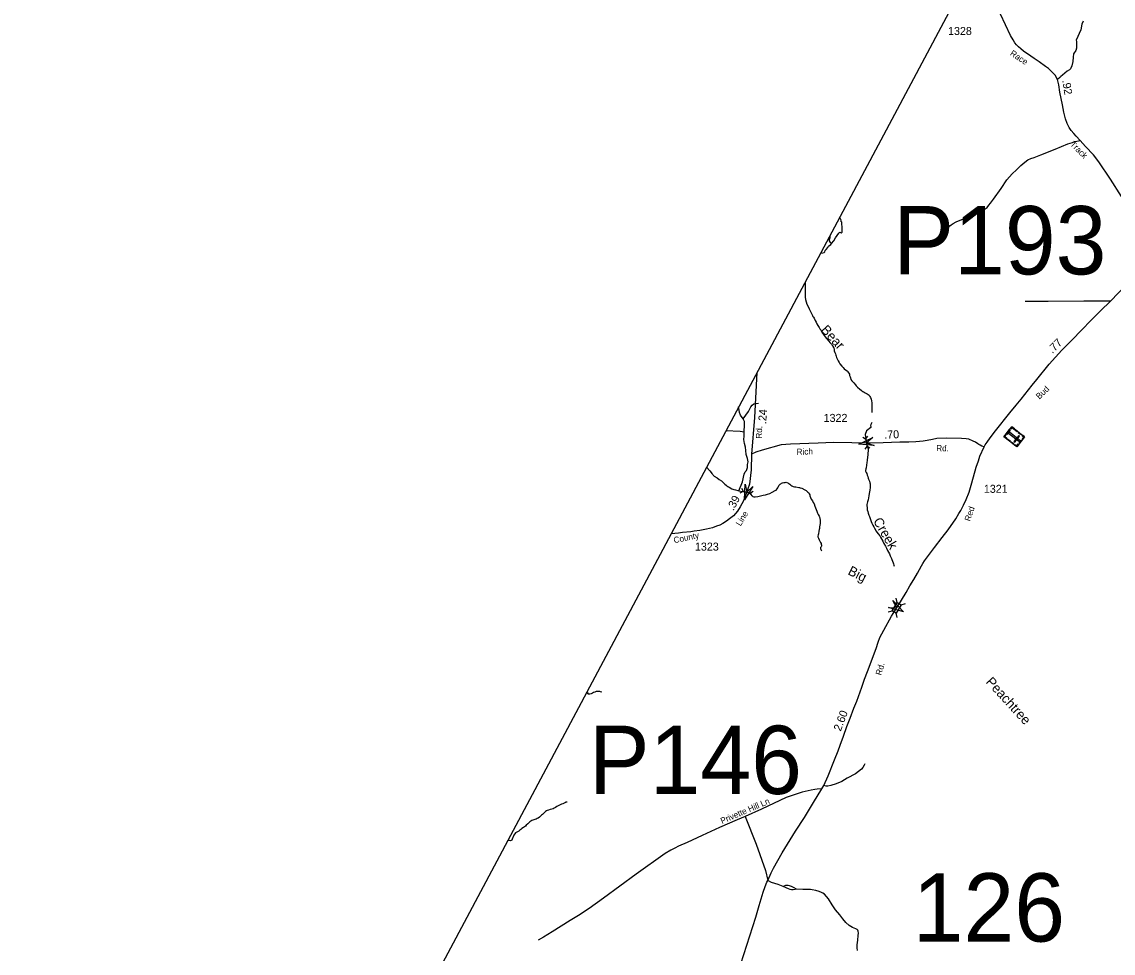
# Model space of a CAD drawing. Extents: x 2220236 to 2384410, y 720751 to 894131.
# Drawn here: x 2253406 to 2270444, y 831981 to 846519 of the extents above; entities that cross this region are included whole.
import ezdxf

# ---------------------------------------------------------------- set-up
doc = ezdxf.new("R2010")
doc.units = 0
doc.layers.add('Default', color=7, linetype='Continuous')

msp = doc.modelspace()

# ---------------------------------------------------------------- linework, layer by layer
at = {"layer": 'Default'}
for p, q in [((2266538, 840035), (2266580, 840008)), ((2266610, 840049), (2266580, 840008)), ((2266580, 840008), (2266603, 839889)), ((2266574, 839848), (2266603, 839889)), ((2266646, 839862), (2266603, 839889)), ((2264622, 839167), (2264666, 839193)), ((2264642, 839238), (2264666, 839193)), ((2264666, 839193), (2264782, 839161)), ((2264826, 839187), (2264782, 839161)), ((2264806, 839116), (2264782, 839161)), ((2267074, 837456), (2267058, 837523)), ((2267134, 837421), (2267201, 837437)), ((2266929, 837310), (2266996, 837327)), ((2267074, 837223), (2267057, 837290))]:
    msp.add_line(p, q, dxfattribs=at)
for points in [[(2293118, 894131), (2291904, 891776), (2258822, 829665), (2255410, 823324), (2242089, 797599), (2231460, 775981), (2225011, 762953), (2220576, 753519)], [(2270574, 843793), (2270401, 844062), (2270219, 844336), (2270136, 844441), (2270011, 844573), (2269927, 844665), (2269865, 844733), (2269829, 844776), (2269789, 844825), (2269756, 844870), (2269725, 844933), (2269702, 845004), (2269676, 845111), (2269654, 845222), (2269614, 845419), (2269595, 845538), (2269573, 845621), (2269539, 845688), (2269484, 845745), (2269434, 845791), (2269388, 845823), (2269289, 845894), (2269213, 845945), (2269158, 845984), (2269046, 846063), (2269003, 846098), (2268965, 846130), (2268935, 846161), (2268908, 846190), (2268882, 846236), (2268842, 846307), (2268605, 846807)], [(2269977, 846532), (2269957, 846484), (2269937, 846393), (2269869, 846232), (2269871, 846211), (2269873, 846106), (2269861, 846070), (2269825, 846018), (2269818, 845969), (2269815, 845900), (2269799, 845833), (2269779, 845787), (2269760, 845768), (2269725, 845747), (2269652, 845688), (2269628, 845664), (2269614, 845649), (2269573, 845621)], [(2267880, 843322), (2267915, 843352), (2267948, 843372), (2267991, 843398), (2268083, 843435), (2268229, 843489), (2268333, 843534), (2268402, 843575), (2268445, 843599), (2268475, 843623), (2268503, 843656), (2268530, 843687), (2268576, 843753), (2268694, 843918), (2268786, 844053), (2268865, 844149), (2268933, 844211), (2269004, 844277), (2269066, 844330), (2269114, 844363), (2269157, 844386), (2269213, 844403), (2269314, 844441), (2269537, 844530), (2269737, 844615), (2269810, 844638), (2269844, 844652), (2269875, 844658), (2269903, 844662), (2269927, 844665)], [(2266046, 843061), (2266085, 843100), (2266107, 843150), (2266159, 843222), (2266175, 843238), (2266175, 843238), (2266197, 843224), (2266212, 843235), (2266213, 843259), (2266212, 843280), (2266212, 843313), (2266209, 843364), (2266206, 843391), (2266195, 843406), (2266198, 843425), (2266198, 843425), (2266184, 843454), (2266173, 843467)], [(2265874, 842906), (2265911, 842914), (2265930, 842918), (2265943, 842930), (2265946, 842948), (2265961, 842967), (2265989, 842995), (2266001, 843016), (2266035, 843042), (2266046, 843061)], [(2266046, 843061), (2266032, 843073), (2266014, 843100), (2266014, 843122), (2266014, 843122), (2266027, 843154), (2266027, 843170)], [(2268432, 839884), (2268447, 839914), (2268479, 839958), (2268522, 840025), (2268605, 840135), (2268829, 840415), (2268931, 840536), (2269007, 840629), (2269178, 840846), (2269254, 840937), (2269443, 841177), (2269642, 841393), (2269800, 841551), (2269954, 841710), (2270098, 841859), (2270245, 842006), (2270400, 842161), (2270653, 842420), (2270813, 842577), (2270938, 842704), (2271017, 842782), (2271063, 842833), (2271095, 842865), (2271133, 842913)], [(2265637, 842461), (2265635, 842220), (2265640, 842186), (2265663, 842111), (2265681, 842074), (2265697, 842040), (2265748, 841937), (2265758, 841919), (2265766, 841907), (2265775, 841891), (2265793, 841855), (2265805, 841830), (2265819, 841803), (2265836, 841777), (2265854, 841747), (2265866, 841728), (2265878, 841710), (2265897, 841674), (2265931, 841622), (2265971, 841577), (2266004, 841537), (2266022, 841515), (2266033, 841501), (2266048, 841485), (2266054, 841478), (2266066, 841462), (2266070, 841452), (2266076, 841438), (2266081, 841428), (2266087, 841406), (2266091, 841384), (2266099, 841358), (2266107, 841336), (2266113, 841318), (2266118, 841300), (2266126, 841279), (2266140, 841246), (2266150, 841226), (2266167, 841201), (2266179, 841182), (2266206, 841146), (2266227, 841121), (2266245, 841104), (2266264, 841089), (2266276, 841080), (2266296, 841064), (2266304, 841054), (2266314, 841042), (2266320, 841034), (2266326, 841018), (2266330, 841001), (2266337, 840978), (2266341, 840963), (2266350, 840936), (2266363, 840916), (2266394, 840883), (2266420, 840851), (2266433, 840838), (2266455, 840814), (2266490, 840784), (2266509, 840768), (2266521, 840759), (2266538, 840750), (2266559, 840738), (2266573, 840730), (2266591, 840720), (2266605, 840710), (2266619, 840701)], [(2270400, 842161), (2270298, 842161), (2269987, 842157), (2269430, 842155), (2269072, 842152)], [(2264883, 841045), (2264845, 840343), (2264796, 839768)], [(2266619, 840701), (2266633, 840689), (2266647, 840673), (2266657, 840655), (2266666, 840631), (2266672, 840601), (2266676, 840571), (2266676, 840555), (2266677, 840539), (2266679, 840521), (2266679, 840503), (2266679, 840461), (2266674, 840421), (2266674, 840420)], [(2264668, 840320), (2264627, 840380), (2264612, 840419), (2264605, 840456), (2264597, 840507)], [(2264668, 840320), (2264750, 840439), (2264787, 840510), (2264807, 840537), (2264807, 840537), (2264834, 840555), (2264908, 840565)], [(2264682, 840113), (2264690, 840236), (2264687, 840280), (2264668, 840320)], [(2266674, 840267), (2266671, 840255), (2266662, 840234), (2266658, 840215), (2266660, 840203), (2266660, 840185), (2266593, 840137), (2266571, 840075), (2266592, 839948), (2266598, 839913), (2266617, 839855), (2266619, 839823), (2266614, 839787), (2266612, 839755), (2266610, 839727), (2266605, 839673), (2266601, 839639), (2266593, 839598), (2266588, 839559), (2266584, 839542), (2266582, 839530), (2266580, 839523), (2266580, 839506), (2266584, 839495), (2266586, 839486), (2266596, 839470), (2266606, 839442), (2266613, 839420), (2266621, 839396), (2266627, 839379), (2266638, 839349), (2266645, 839323), (2266650, 839305), (2266652, 839282), (2266650, 839249), (2266643, 839208), (2266633, 839159), (2266628, 839119), (2266617, 839058), (2266608, 839024), (2266601, 838984), (2266601, 838977), (2266603, 838924), (2266605, 838904), (2266612, 838873), (2266618, 838850), (2266632, 838819), (2266638, 838800), (2266651, 838767), (2266667, 838719), (2266679, 838693), (2266694, 838663), (2266708, 838638), (2266718, 838615), (2266744, 838570), (2266755, 838554), (2266775, 838528), (2266799, 838494), (2266813, 838475), (2266850, 838412), (2266866, 838377), (2266889, 838335), (2266903, 838305), (2266921, 838265), (2266950, 838213), (2266964, 838184), (2266974, 838161), (2266982, 838140), (2266988, 838124), (2266997, 838102), (2267007, 838076), (2267014, 838058), (2267021, 838040), (2267025, 838024), (2267026, 838023)], [(2264682, 840113), (2264619, 840123), (2264398, 840134)], [(2264601, 839197), (2264655, 839337), (2264685, 839456), (2264697, 839495), (2264721, 839517), (2264734, 839564), (2264734, 839611), (2264744, 839650), (2264734, 839704), (2264714, 839766), (2264712, 839827), (2264702, 839879), (2264690, 839938), (2264680, 839997), (2264685, 840054), (2264682, 840113)], [(2268432, 839884), (2268396, 839897), (2268368, 839910), (2268347, 839921), (2268329, 839931), (2268293, 839956), (2268261, 839976), (2268190, 840003), (2268149, 840011), (2268075, 840016), (2267847, 840022), (2267690, 840014), (2267622, 839999), (2267538, 839985), (2267480, 839975), (2267365, 839964), (2267253, 839959), (2267113, 839957), (2266852, 839948), (2266650, 839941), (2266078, 839951), (2265840, 839943), (2265405, 839927), (2265260, 839915), (2264964, 839833), (2264868, 839800), (2264796, 839768)], [(2267064, 837369), (2267083, 837400), (2267212, 837613), (2267271, 837716), (2267330, 837816), (2267388, 837915), (2267454, 838026), (2267473, 838064), (2267501, 838106), (2267655, 838313), (2267773, 838470), (2267866, 838591), (2267990, 838761), (2268036, 838845), (2268064, 838892), (2268106, 838974), (2268148, 839061), (2268196, 839175), (2268240, 839325), (2268305, 839569), (2268340, 839665), (2268365, 839739), (2268432, 839884)], [(2264796, 839768), (2264795, 839524), (2264769, 839304), (2264717, 839154), (2264675, 839044), (2264623, 838947), (2264578, 838879), (2264515, 838810), (2264454, 838759), (2264408, 838724), (2264349, 838686), (2264305, 838661), (2264254, 838644), (2264187, 838621), (2264097, 838600), (2263992, 838581), (2263904, 838566), (2263850, 838558), (2263720, 838547), (2263657, 838539), (2263542, 838527)], [(2264096, 839567), (2264147, 839512), (2264169, 839486), (2264181, 839471), (2264194, 839452), (2264200, 839445), (2264214, 839429), (2264260, 839399), (2264292, 839377), (2264327, 839354), (2264343, 839340), (2264369, 839314), (2264383, 839301), (2264400, 839286), (2264414, 839276), (2264431, 839264), (2264447, 839253), (2264490, 839229), (2264521, 839219), (2264546, 839213), (2264584, 839202), (2264601, 839197)], [(2264601, 839197), (2264658, 839186), (2264724, 839177), (2264770, 839158), (2264788, 839142), (2264798, 839132), (2264810, 839122), (2264821, 839112), (2264833, 839106), (2264853, 839105), (2264895, 839109), (2264939, 839118), (2264982, 839128), (2265017, 839138), (2265050, 839148), (2265082, 839159), (2265122, 839177), (2265165, 839201), (2265181, 839211), (2265199, 839230), (2265207, 839243), (2265213, 839254), (2265219, 839266), (2265227, 839280), (2265235, 839290), (2265245, 839300), (2265255, 839308), (2265268, 839319), (2265281, 839325), (2265302, 839328), (2265316, 839329), (2265324, 839329), (2265340, 839331), (2265352, 839329), (2265364, 839325), (2265372, 839320), (2265382, 839311), (2265396, 839300), (2265411, 839288), (2265426, 839276), (2265447, 839266), (2265467, 839262), (2265489, 839258), (2265535, 839251), (2265549, 839249), (2265559, 839247), (2265583, 839239), (2265633, 839212), (2265649, 839201), (2265673, 839184), (2265688, 839172), (2265699, 839152), (2265706, 839134), (2265710, 839121), (2265720, 839093), (2265730, 839069), (2265749, 839040), (2265763, 839017), (2265775, 838993), (2265789, 838957), (2265797, 838931), (2265806, 838907), (2265816, 838881), (2265830, 838849), (2265841, 838829), (2265853, 838805), (2265861, 838790), (2265867, 838767), (2265871, 838738), (2265872, 838707), (2265868, 838688), (2265864, 838660), (2265860, 838638), (2265858, 838612), (2265856, 838592), (2265851, 838569), (2265843, 838529), (2265839, 838510), (2265836, 838492), (2265835, 838484), (2265836, 838479), (2265842, 838459), (2265856, 838434), (2265866, 838414), (2265877, 838394), (2265884, 838378), (2265887, 838368), (2265889, 838352), (2265889, 838335), (2265885, 838324), (2265877, 838314), (2265874, 838305), (2265873, 838296), (2265878, 838284)], [(2265878, 838284), (2265885, 838272), (2265898, 838263)], [(2264583, 831667), (2264864, 832545), (2264918, 832726), (2264978, 832932), (2265011, 833021), (2265038, 833088), (2265052, 833116), (2265105, 833234), (2265143, 833308), (2265208, 833426), (2265277, 833545), (2265487, 833885), (2265625, 834098), (2265765, 834331), (2265896, 834544), (2265925, 834596), (2265997, 834751), (2266092, 834998), (2266150, 835141), (2266183, 835229), (2266234, 835368), (2266288, 835519), (2266337, 835649), (2266397, 835804), (2266442, 835913), (2266520, 836133), (2266563, 836258), (2266609, 836376), (2266744, 836739), (2266775, 836836), (2266804, 836910), (2266864, 837025), (2266985, 837241), (2267064, 837369)], [(2262460, 836053), (2262443, 836059), (2262428, 836065), (2262412, 836066), (2262397, 836066), (2262388, 836066), (2262373, 836064), (2262362, 836059), (2262350, 836055), (2262333, 836049), (2262314, 836039), (2262294, 836031), (2262268, 836023), (2262264, 836022), (2262260, 836021), (2262257, 836022), (2262255, 836025), (2262254, 836030), (2262248, 836039), (2262245, 836040), (2262242, 836040), (2262240, 836040), (2262238, 836039), (2262235, 836036), (2262229, 836031), (2262213, 836032)], [(2266569, 834938), (2266559, 834918), (2266534, 834878), (2266514, 834854), (2266422, 834780), (2266289, 834713), (2266208, 834660), (2266118, 834626), (2266034, 834599), (2265989, 834590), (2265961, 834588), (2265925, 834596)], [(2265896, 834544), (2265825, 834542), (2265787, 834537), (2265728, 834527), (2265588, 834492), (2265338, 834411), (2264954, 834229), (2264701, 834117)], [(2261920, 834337), (2261904, 834337), (2261899, 834336), (2261894, 834334), (2261889, 834331), (2261883, 834328), (2261872, 834321), (2261864, 834317), (2261850, 834311), (2261832, 834305), (2261812, 834298), (2261802, 834292), (2261778, 834281), (2261758, 834268), (2261738, 834254), (2261718, 834242), (2261700, 834235), (2261680, 834229), (2261655, 834222), (2261629, 834213), (2261609, 834207), (2261597, 834201), (2261581, 834190), (2261571, 834182), (2261561, 834172), (2261549, 834161), (2261535, 834148), (2261519, 834134), (2261506, 834122), (2261496, 834113), (2261486, 834105), (2261466, 834089), (2261450, 834081), (2261438, 834075), (2261414, 834067), (2261386, 834059), (2261368, 834053), (2261362, 834050), (2261352, 834044), (2261336, 834032), (2261330, 834027), (2261305, 834002), (2261281, 833980), (2261267, 833965), (2261255, 833955), (2261237, 833942), (2261214, 833925), (2261198, 833913), (2261182, 833901), (2261176, 833895), (2261164, 833885), (2261115, 833859), (2261089, 833825), (2261064, 833761), (2261054, 833745), (2261037, 833736), (2261015, 833738), (2260992, 833739)], [(2264701, 834117), (2264576, 834062), (2264297, 833945), (2264030, 833820), (2263791, 833708), (2263658, 833649), (2263600, 833618), (2263540, 833590), (2263448, 833536), (2262998, 833215), (2262487, 832841), (2262264, 832679), (2262095, 832570), (2261966, 832492), (2261684, 832316), (2261549, 832232), (2261468, 832185)], [(2264701, 834117), (2264869, 833681), (2265019, 833271), (2265052, 833116)], [(2265294, 833024), (2265216, 833051), (2265164, 833070), (2265110, 833083), (2265052, 833116)], [(2265503, 832981), (2265463, 833003), (2265420, 833020), (2265391, 833032), (2265371, 833036), (2265343, 833038), (2265329, 833038), (2265319, 833034), (2265294, 833024)], [(2265503, 832981), (2265481, 832974), (2265448, 832971), (2265422, 832970), (2265404, 832974), (2265376, 832984), (2265337, 833003), (2265294, 833024)], [(2266453, 832021), (2266449, 832062), (2266448, 832109), (2266457, 832186), (2266465, 832255), (2266466, 832293), (2266465, 832323), (2266457, 832341), (2266449, 832348), (2266428, 832360), (2266377, 832383), (2266325, 832415), (2266273, 832462), (2266225, 832519), (2266175, 832578), (2266108, 832660), (2266058, 832738), (2265999, 832827), (2265968, 832868), (2265938, 832900), (2265909, 832920), (2265890, 832929), (2265856, 832944), (2265801, 832957), (2265745, 832970), (2265717, 832973), (2265662, 832973), (2265598, 832974), (2265503, 832981)]]:
    msp.add_lwpolyline(points, dxfattribs=at)
for points in [[(2269062, 840039), (2268938, 839883), (2268739, 840042), (2268863, 840198)], [(2268836, 840146), (2268783, 840079), (2268774, 840086), (2268827, 840153)], [(2268842, 840172), (2268851, 840165), (2268865, 840182), (2268896, 840157), (2268903, 840165), (2268863, 840198)], [(2268917, 840154), (2268951, 840127), (2268944, 840118), (2268910, 840145)], [(2266714, 839904), (2266472, 839929), (2266694, 840029), (2266592, 839948)], [(2268759, 840068), (2268768, 840061), (2268755, 840044), (2268786, 840018), (2268779, 840010), (2268739, 840042)], [(2268802, 840006), (2268836, 839979), (2268829, 839970), (2268795, 839997)], [(2268971, 839972), (2268983, 839987), (2268824, 840113), (2268812, 840098)], [(2268983, 840050), (2268969, 840061), (2268895, 839969), (2268910, 839958)], [(2268970, 840112), (2269004, 840085), (2268997, 840076), (2268963, 840103)], [(2269016, 839981), (2268984, 839941), (2268975, 839948), (2269007, 839988)], [(2269028, 840066), (2269021, 840057), (2269046, 840037), (2269021, 840006), (2269030, 839999), (2269062, 840039)], [(2268854, 839965), (2268888, 839938), (2268881, 839929), (2268847, 839956)], [(2268904, 839910), (2268911, 839919), (2268936, 839899), (2268962, 839931), (2268970, 839924), (2268938, 839883)], [(2264817, 839267), (2264688, 839060), (2264697, 839304), (2264724, 839177)], [(2267002, 837486), (2267171, 837311), (2266937, 837378), (2267067, 837374)], [(2266996, 837327), (2267074, 837456), (2267135, 837420), (2267057, 837290)]]:
    msp.add_lwpolyline(points, close=True, dxfattribs=at)

# ---------------------------------------------------------------- texts
for s, height, p in [('1328', 125, (2267866, 846314)), ('P193', 1066.3, (2267009, 842577)), ('1322', 125, (2265924, 840274)), ('1321', 125, (2268425, 839167)), ('1323', 125, (2263915, 838265)), ('P146', 1066.3, (2262256, 834466)), ('126', 1066.3, (2267314, 832162))]:
    msp.add_text(s, height=height, dxfattribs=at).set_placement(p)
for s, height, rotation, p in [('Race', 95, 326.2324, (2268826, 846006)), ('.92', 125, 279.2243, (2269648, 845603)), ('Track', 95, 315.176, (2269763, 844599)), ('Bear', 150, 312.3233, (2265871, 841703)), ('.77', 125, 45.0182, (2269496, 841335)), ('Bud', 95, 43.7077, (2269292, 840621)), ('.24', 125, 86.8863, (2265027, 840238)), ('Rd.', 95, 88.8714, (2264961, 840012)), ('.70', 125, 2.0159, (2266872, 840012)), ('Rich', 95, 1.8498, (2265504, 839759)), ('Rd.', 95, 358.4924, (2267681, 839819)), ('.39', 125, 61.922, (2264515, 838878)), ('Red', 95, 71.3489, (2268210, 838715)), ('Line', 95, 58.4714, (2264627, 838640)), ('Creek', 150, 300.2665, (2266692, 838728)), ('County', 95, 11.5963, (2263592, 838380)), ('Big', 150, 332.9958, (2266290, 837900)), ('Rd.', 95, 73.6027, (2266823, 836311)), ('Peachtree', 150, 312.4154, (2268447, 836208)), ('2.60', 125, 69.5195, (2266191, 835437)), ('Privette Hill Ln', 95, 23.2648, (2264339, 833997))]:
    msp.add_text(s, height=height, rotation=rotation, dxfattribs=at).set_placement(p)

doc.saveas('drawing.dxf')
